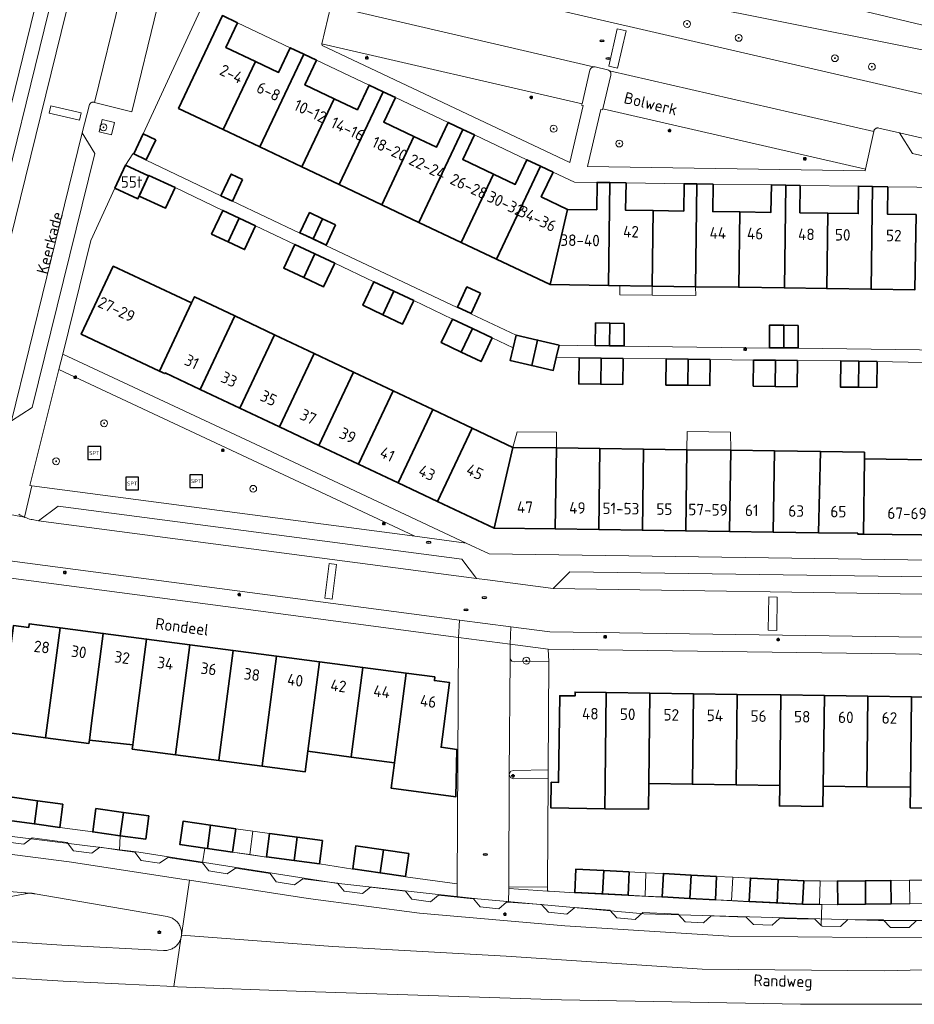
# Model space of a CAD drawing. Header units: metres. Extents: x 152610 to 160096, y 456114 to 462495.
# Tile 824 of 938: x 157671 to 157775, y 461592 to 461707. Entities that reach past the tile are written whole.
import ezdxf
from ezdxf.enums import TextEntityAlignment as Align

# ---------------------------------------------------------------- set-up
doc = ezdxf.new("R2010")
doc.units = ezdxf.units.M
doc.header["$LTSCALE"] = 0.5
doc.layers.get('0').update_dxf_attribs({"linetype": 'CONTINUOUS'})
for name, color, linetype, lineweight in [('B-PV-GR-BEPLANTING_CULTUUR_BODEMBEDEKKER-GV', 251, 'CONTINUOUS', 18), ('B-PV-GR-BEPLANTING_CULTUUR_ROOS-GV', 251, 'CONTINUOUS', 18), ('B-PV-GR-BOOM-S', 251, 'CONTINUOUS', 25), ('B-PV-GW-TALUD_KRUIN-G', 251, 'CONTINUOUS', 18), ('B-PV-IE-MEUBILAIR-S', 251, 'CONTINUOUS', 25), ('B-PV-IE-MEUBILAIR_WEGMEUBILAIR-S', 251, 'CONTINUOUS', 25), ('B-PV-KW-KUNSTWERK_GELUIDSWERING_SCHERM-G', 251, 'CONTINUOUS', 18), ('B-PV-OG-BEBOUWING-GV', 6, 'CONTINUOUS', 35), ('B-PV-OG-BEBOUWING-T18', 1, 'CONTINUOUS', 18), ('B-PV-OG-BEBOUWING_OVERBOUWING-GV', 251, 'CONTINUOUS', 18), ('B-PV-OG-TERREIN_BEGROEID-GV', 251, 'CONTINUOUS', 18), ('B-PV-OG-TOPOGRAFIE-T18', 1, 'CONTINUOUS', 18), ('B-PV-VH-GESLOTENVERHARDING_ASFALT-GV', 251, 'CONTINUOUS', 18), ('B-PV-VH-OPENVERHARDING_BETONSTRAATSTEEN-GV', 251, 'CONTINUOUS', 18), ('B-PV-VH-OPENVERHARDING_TEGEL-GV', 251, 'CONTINUOUS', 18)]:
    doc.layers.add(name, color=color, linetype=linetype, lineweight=lineweight)
doc.styles.add('NLCS-ISO', font='NLCS-ISO.ttf')
doc.styles.add('NLCS-ISO-M750-T18', font='NLCS-ISO.ttf', dxfattribs={"height": 1.35})

# ---------------------------------------------------------------- blocks, each defined once
blk = doc.blocks.new('SIE-MEUBILAIR_PAAL_LICHTMAST-SO')
for points in [[(-0.62, 0), (-1, 0)], [(-0.71, 0.71), (-0.44, 0.44)], [(0, 1), (0, 0.62)], [(0.44, 0.44), (0.71, 0.71)], [(1, 0), (0.62, 0)], [(-0.71, -0.71), (-0.44, -0.44)], [(0, -0.62), (0, -1)], [(0.44, -0.44), (0.71, -0.71)]]:
    blk.add_lwpolyline(points)
blk.add_circle((0, 0), 0.5)
blk = doc.blocks.new('SIE-MEUBILAIR_PUT_RIOOLPUT-SO')
blk.add_ellipse((0, 0), major_axis=(1.25, 0), ratio=0.54)
at = {"style": 'NLCS-ISO'}
blk.add_text('ri', height=0.75, dxfattribs=at).set_placement((-0.04, 0.07), align=Align.MIDDLE_CENTER)
blk = doc.blocks.new('SIE-WEG_SPEELTOESTEL-SO')
at = {"flags": 128}
blk.add_lwpolyline([(-3.75, -3.75), (3.75, -3.75), (3.75, 3.75), (-3.75, 3.75)], close=True, dxfattribs=at)
at = {"style": 'NLCS-ISO'}
blk.add_text('SPT', height=2.25, dxfattribs=at).set_placement((0, 0), align=Align.MIDDLE_CENTER)
blk = doc.blocks.new('SGR-BOOM_GBKN-SO')
at = {"linetype": 'ByBlock', "lineweight": 18}
h = blk.add_hatch(color=0, dxfattribs=at)
h.dxf.hatch_style = 1
edge = h.paths.add_edge_path()
edge.add_arc((0, 0), 0.25, 0, 360)
at = {"color": 0, "linetype": 'ByBlock', "lineweight": 18}
for radius in [2, 0.25]:
    blk.add_circle((0, 0), radius, dxfattribs=at)
at = {"color": 0, "linetype": 'ByBlock', "lineweight": 18, "style": 'NLCS-ISO'}
blk.add_attdef('SOORT', (2.5, 0), '', height=1.5, dxfattribs=at)

msp = doc.modelspace()

# ---------------------------------------------------------------- linework, layer by layer
at = {"layer": 'B-PV-GR-BEPLANTING_CULTUUR_BODEMBEDEKKER-GV', "flags": 128}
msp.add_lwpolyline([(157681.863, 461694.934), (157680.417, 461695.288), (157680.064, 461693.843), (157681.5, 461693.495)], close=True, dxfattribs=at)
at = {"layer": 'B-PV-GR-BEPLANTING_CULTUUR_ROOS-GV', "flags": 128}
msp.add_lwpolyline([(157732.568, 461633.389), (157728.123, 461633.977), (157728.12, 461632.472), (157728.105, 461632.363), (157728.118, 461632.253), (157728.293, 461632), (157728.592, 461631.925), (157732.619, 461631.938)], close=True, dxfattribs=at)
at = {"layer": 'B-PV-GW-TALUD_KRUIN-G', "flags": 128}
msp.add_lwpolyline([(157794.755, 461699.518), (157785.825, 461704.044), (157752.771, 461711.943)], dxfattribs=at)
at = {"layer": 'B-PV-KW-KUNSTWERK_GELUIDSWERING_SCHERM-G', "flags": 128}
msp.add_lwpolyline([(157605.637, 461618.557), (157633.237, 461615.334), (157655.992, 461613.233), (157684.722, 461609.686), (157707.718, 461606.068), (157724.296, 461604.209), (157743.729, 461602.494), (157771.168, 461601.713), (157794.423, 461601.713), (157817.315, 461604.236), (157839.312, 461607.666), (157858.543, 461611.365), (157872.549, 461613.942), (157880.168, 461615.172)], dxfattribs=at)
at = {"layer": 'B-PV-OG-BEBOUWING-GV', "flags": 128}
for points in [[(157696.249, 461706.559), (157694.478, 461707.4), (157689.353, 461696.565), (157694.573, 461694.091), (157698.342, 461702.042), (157694.888, 461703.677)], [(157703.992, 461702.906), (157702.408, 461703.656), (157701.037, 461700.766), (157698.342, 461702.042), (157694.573, 461694.091), (157698.852, 461692.063)], [(157705.481, 461702.2), (157703.992, 461702.906), (157698.852, 461692.063), (157703.78, 461689.727), (157707.551, 461697.682), (157704.114, 461699.309)], [(157713.271, 461698.514), (157711.63, 461699.29), (157710.261, 461696.4), (157707.551, 461697.682), (157703.78, 461689.727), (157708.129, 461687.665)], [(157714.703, 461697.837), (157713.271, 461698.514), (157708.129, 461687.665), (157713.097, 461685.311), (157716.87, 461693.272), (157713.338, 461694.945)], [(157722.591, 461694.101), (157720.857, 461694.923), (157719.486, 461692.033), (157716.87, 461693.272), (157713.097, 461685.311), (157717.448, 461683.249)], [(157686.683, 461692.883), (157685.209, 461693.581), (157684.112, 461691.275), (157685.585, 461690.575)], [(157723.927, 461693.467), (157722.591, 461694.101), (157717.448, 461683.249), (157722.387, 461680.907), (157726.165, 461688.877), (157722.561, 461690.581)], [(157731.666, 461689.812), (157730.076, 461690.57), (157728.705, 461687.676), (157726.165, 461688.877), (157722.387, 461680.907), (157726.518, 461678.95)], [(157685.832, 461688.696), (157683.143, 461689.928), (157681.914, 461687.247), (157684.604, 461686.015)], [(157696.848, 461688.268), (157695.519, 461688.9), (157694.314, 461686.367), (157695.644, 461685.735)], [(157733.138, 461689.111), (157731.666, 461689.812), (157726.518, 461678.95), (157732.781, 461675.981), (157734.816, 461684.769), (157731.751, 461686.24)], [(157688.941, 461687.324), (157685.884, 461688.74), (157685.858, 461688.684), (157684.761, 461686.325), (157687.812, 461684.909)], [(157739.762, 461687.9), (157738.268, 461687.921), (157738.232, 461684.727), (157734.816, 461684.769), (157732.781, 461675.981), (157739.591, 461675.884)], [(157741.653, 461687.874), (157739.762, 461687.9), (157739.591, 461675.884), (157744.693, 461675.811), (157744.818, 461684.628), (157741.604, 461684.677)], [(157749.93, 461687.745), (157748.444, 461687.77), (157748.395, 461684.573), (157744.818, 461684.628), (157744.693, 461675.811), (157749.759, 461675.739)], [(157751.835, 461687.713), (157749.93, 461687.745), (157749.759, 461675.739), (157754.834, 461675.667), (157754.959, 461684.472), (157751.787, 461684.519)], [(157760.337, 461687.592), (157758.635, 461687.619), (157758.586, 461684.419), (157754.959, 461684.472), (157754.834, 461675.667), (157760.166, 461675.591)], [(157762.018, 461687.566), (157760.337, 461687.592), (157760.166, 461675.591), (157765.115, 461675.521), (157765.24, 461684.322), (157761.975, 461684.37)], [(157770.464, 461687.445), (157768.835, 461687.469), (157768.783, 461684.269), (157765.24, 461684.322), (157765.115, 461675.521), (157770.293, 461675.447)], [(157772.24, 461687.418), (157770.464, 461687.445), (157770.293, 461675.447), (157775.422, 461675.374), (157775.547, 461684.17), (157772.196, 461684.221)], [(157696.443, 461683.74), (157694.52, 461684.645), (157693.22, 461681.889), (157695.142, 461680.983)], [(157706.182, 461683.679), (157704.659, 461684.397), (157703.546, 461682.042), (157705.07, 461681.323)], [(157698.366, 461682.834), (157696.443, 461683.74), (157695.142, 461680.983), (157697.063, 461680.077)], [(157707.704, 461682.961), (157706.182, 461683.679), (157705.07, 461681.323), (157706.59, 461680.605)], [(157705.278, 461679.576), (157702.951, 461680.671), (157701.653, 461677.914), (157703.981, 461676.818)], [(157707.606, 461678.48), (157705.278, 461679.576), (157703.981, 461676.818), (157706.309, 461675.722)], [(157690.871, 461673.833), (157681.717, 461678.134), (157677.979, 461670.177), (157687.133, 461665.871)], [(157714.522, 461675.224), (157712.196, 461676.322), (157710.894, 461673.566), (157713.221, 461672.467)], [(157716.848, 461674.125), (157714.522, 461675.224), (157713.221, 461672.467), (157715.547, 461671.369)], [(157724.658, 461674.97), (157723.064, 461675.713), (157721.964, 461673.355), (157723.559, 461672.612)], [(157695.941, 461672.316), (157691.209, 461674.553), (157690.871, 461673.833), (157687.133, 461665.871), (157687.755, 461665.578), (157687.797, 461665.669), (157691.886, 461663.74)], [(157700.564, 461670.13), (157695.941, 461672.316), (157691.886, 461663.74), (157696.511, 461661.557)], [(157723.696, 461670.852), (157721.372, 461671.955), (157720.065, 461669.201), (157722.39, 461668.099)], [(157726.02, 461669.75), (157723.696, 461670.852), (157722.39, 461668.099), (157724.715, 461666.996)], [(157739.769, 461671.476), (157738.086, 461671.497), (157738.053, 461668.87), (157739.737, 461668.848)], [(157741.453, 461671.455), (157739.769, 461671.476), (157739.737, 461668.848), (157741.42, 461668.827)], [(157760.097, 461671.225), (157758.413, 461671.232), (157758.4, 461668.599), (157760.086, 461668.59)], [(157761.782, 461671.217), (157760.097, 461671.225), (157760.086, 461668.59), (157761.766, 461668.581)], [(157705.187, 461667.944), (157700.564, 461670.13), (157696.511, 461661.557), (157701.135, 461659.374)], [(157731.315, 461669.501), (157728.811, 461670.076), (157728.467, 461668.58), (157728.128, 461667.105), (157730.635, 461666.53)], [(157733.819, 461668.926), (157731.315, 461669.501), (157730.635, 461666.53), (157733.142, 461665.955), (157733.491, 461667.485)], [(157709.81, 461665.758), (157705.187, 461667.944), (157701.135, 461659.374), (157705.76, 461657.192)], [(157738.741, 461667.396), (157736.168, 461667.43), (157736.128, 461664.382), (157738.701, 461664.348)], [(157741.313, 461667.363), (157738.741, 461667.396), (157738.701, 461664.348), (157741.274, 461664.315)], [(157748.924, 461667.264), (157746.352, 461667.301), (157746.308, 461664.253), (157748.881, 461664.216)], [(157751.496, 461667.227), (157748.924, 461667.264), (157748.881, 461664.216), (157751.453, 461664.18)], [(157759.128, 461667.135), (157756.555, 461667.169), (157756.515, 461664.121), (157759.087, 461664.087)], [(157761.7, 461667.101), (157759.128, 461667.135), (157759.087, 461664.087), (157761.66, 461664.053)], [(157768.873, 461667.034), (157766.745, 461667.061), (157766.704, 461664.014), (157768.832, 461663.986)], [(157771, 461667.007), (157768.873, 461667.034), (157768.832, 461663.986), (157770.959, 461663.958)], [(157714.434, 461663.571), (157709.81, 461665.758), (157705.76, 461657.192), (157710.385, 461655.009)], [(157719.057, 461661.385), (157714.434, 461663.571), (157710.385, 461655.009), (157715.01, 461652.827)], [(157723.68, 461659.199), (157719.057, 461661.385), (157715.01, 461652.827), (157719.635, 461650.644)], [(157728.412, 461656.962), (157723.68, 461659.199), (157719.635, 461650.644), (157726.226, 461647.534)], [(157733.508, 461656.894), (157728.412, 461656.962), (157726.226, 461647.534), (157733.382, 461647.433)], [(157738.604, 461656.826), (157733.508, 461656.894), (157733.382, 461647.433), (157738.481, 461647.361)], [(157743.688, 461656.758), (157738.604, 461656.826), (157738.481, 461647.361), (157743.562, 461647.289)], [(157748.773, 461656.691), (157743.688, 461656.758), (157743.562, 461647.289), (157748.638, 461647.217)], [(157753.881, 461656.623), (157748.773, 461656.691), (157748.638, 461647.217), (157753.755, 461647.145)], [(157758.989, 461656.554), (157753.881, 461656.623), (157753.755, 461647.145), (157758.864, 461647.073)], [(157764.362, 461656.483), (157758.989, 461656.554), (157758.864, 461647.073), (157764.138, 461646.998)], [(157769.53, 461656.414), (157764.362, 461656.483), (157764.138, 461646.998), (157768.731, 461646.933), (157768.728, 461646.833), (157769.41, 461646.824), (157769.52, 461655.614)], [(157779.62, 461655.483), (157769.52, 461655.614), (157769.41, 461646.824), (157779.508, 461646.695)], [(157675.503, 461635.892), (157671.904, 461636.363), (157671.847, 461635.937), (157670.072, 461636.173), (157668.447, 461623.836), (157668.437, 461623.757), (157673.821, 461623.05)], [(157678.938, 461622.767), (157679.197, 461624.765), (157680.56, 461635.229), (157675.503, 461635.892), (157673.821, 461623.05), (157678.888, 461622.385)], [(157678.938, 461622.767), (157684.005, 461622.213), (157684.252, 461624.103), (157685.616, 461634.567), (157680.56, 461635.229), (157679.197, 461624.765)], [(157688.998, 461621.06), (157689.002, 461621.09), (157690.672, 461633.905), (157685.616, 461634.567), (157684.252, 461624.103), (157684.005, 461622.213), (157683.941, 461621.723)], [(157695.73, 461633.242), (157690.672, 461633.905), (157689.002, 461621.09), (157688.998, 461621.06), (157694.055, 461620.397), (157694.059, 461620.429)], [(157700.786, 461632.58), (157695.73, 461633.242), (157694.059, 461620.429), (157694.055, 461620.397), (157699.112, 461619.733), (157699.116, 461619.767)], [(157705.842, 461631.918), (157700.786, 461632.58), (157699.116, 461619.767), (157699.112, 461619.733), (157704.168, 461619.07), (157704.48, 461621.461)], [(157710.9, 461631.255), (157705.842, 461631.918), (157704.48, 461621.461), (157709.531, 461620.795), (157709.536, 461620.834)], [(157715.957, 461630.593), (157710.9, 461631.255), (157709.536, 461620.834), (157709.531, 461620.795), (157714.588, 461620.129), (157714.593, 461620.171)], [(157719.318, 461630.153), (157715.957, 461630.593), (157714.593, 461620.171), (157714.588, 461620.129), (157714.605, 461620.126), (157714.219, 461617.151), (157721.776, 461616.156), (157721.861, 461621.692), (157720.028, 461621.933), (157721.027, 461629.494), (157719.262, 461629.727)], [(157739.33, 461628.329), (157735.697, 461628.38), (157735.693, 461627.938), (157733.911, 461627.944), (157733.77, 461617.919), (157733.769, 461617.828), (157732.907, 461617.84), (157732.868, 461614.84), (157739.163, 461614.754), (157739.208, 461617.784)], [(157739.33, 461628.329), (157739.208, 461617.784), (157739.163, 461614.754), (157744.274, 461614.684), (157744.308, 461617.684), (157744.308, 461617.713), (157744.428, 461628.257)], [(157749.527, 461628.185), (157744.428, 461628.257), (157744.308, 461617.713), (157744.308, 461617.684), (157749.408, 461617.614), (157749.408, 461617.642)], [(157754.628, 461628.112), (157749.527, 461628.185), (157749.408, 461617.642), (157749.408, 461617.614), (157754.507, 461617.545), (157754.507, 461617.572)], [(157759.726, 461628.04), (157754.628, 461628.112), (157754.507, 461617.572), (157754.507, 461617.545), (157759.607, 461617.475), (157759.607, 461617.501)], [(157764.827, 461627.968), (157759.726, 461628.04), (157759.607, 461617.501), (157759.607, 461617.475), (157759.572, 461615.075), (157764.668, 461614.998), (157764.705, 461617.396), (157764.706, 461617.431)], [(157769.925, 461627.896), (157764.827, 461627.968), (157764.706, 461617.431), (157764.705, 461617.396), (157769.8, 461617.324), (157769.8, 461617.349)], [(157775.026, 461627.824), (157769.925, 461627.896), (157769.8, 461617.349), (157769.8, 461617.324), (157774.894, 461617.253)], [(157780.125, 461627.752), (157775.026, 461627.824), (157774.894, 461617.253), (157774.864, 461614.856), (157779.963, 461614.786), (157779.963, 461614.808)], [(157672.877, 461615.692), (157669.648, 461616.134), (157669.293, 461613.408), (157672.519, 461612.971)], [(157675.834, 461615.288), (157672.877, 461615.692), (157672.519, 461612.971), (157675.468, 461612.572)], [(157682.921, 461614.319), (157679.696, 461614.762), (157679.323, 461612.043), (157682.55, 461611.603)], [(157685.878, 461613.914), (157682.921, 461614.319), (157682.55, 461611.603), (157685.517, 461611.198)], [(157693.103, 461612.829), (157689.882, 461613.289), (157689.495, 461610.579), (157692.424, 461610.161), (157692.72, 461610.118)], [(157696.057, 461612.407), (157693.103, 461612.829), (157692.72, 461610.118), (157695.67, 461609.698)], [(157703.206, 461611.43), (157699.966, 461611.844), (157699.618, 461609.127), (157702.85, 461608.713)], [(157706.164, 461611.051), (157703.206, 461611.43), (157702.85, 461608.713), (157705.816, 461608.335)], [(157713.313, 461609.961), (157710.093, 461610.419), (157709.71, 461607.72), (157712.936, 461607.261)], [(157716.265, 461609.541), (157713.313, 461609.961), (157712.936, 461607.261), (157715.881, 461606.843)], [(157739.053, 461607.53), (157735.799, 461607.694), (157735.661, 461604.963), (157738.915, 461604.798)], [(157742.032, 461607.38), (157739.053, 461607.53), (157738.915, 461604.798), (157741.894, 461604.647)], [(157749.269, 461607.004), (157746.015, 461607.174), (157745.873, 461604.446), (157749.127, 461604.274)], [(157752.243, 461606.848), (157749.269, 461607.004), (157749.127, 461604.274), (157752.103, 461604.117)], [(157759.447, 461606.482), (157756.193, 461606.646), (157756.056, 461603.913), (157759.31, 461603.754)], [(157762.422, 461606.333), (157759.447, 461606.482), (157759.31, 461603.754), (157762.281, 461603.609)], [(157769.656, 461603.598), (157769.62, 461606.337), (157766.358, 461606.295), (157766.396, 461603.559)], [(157772.63, 461603.633), (157772.594, 461606.376), (157769.62, 461606.337), (157769.656, 461603.598)]]:
    msp.add_lwpolyline(points, close=True, dxfattribs=at)
at = {"layer": 'B-PV-OG-BEBOUWING_OVERBOUWING-GV', "flags": 128}
for points in [[(157744.715, 461674.74), (157744.693, 461675.811), (157740.923, 461675.865), (157740.917, 461674.769)], [(157744.693, 461675.811), (157744.715, 461674.74), (157749.795, 461674.7), (157749.759, 461675.739)], [(157733.544, 461658.742), (157728.937, 461658.795), (157728.412, 461656.962), (157733.508, 461656.894)], [(157753.87, 461658.755), (157748.807, 461658.812), (157748.773, 461656.691), (157753.881, 461656.623)], [(157697.676, 461609.395), (157698.044, 461612.121), (157696.057, 461612.407), (157695.67, 461609.698)], [(157699.966, 461611.844), (157698.044, 461612.121), (157697.676, 461609.395), (157699.615, 461609.103), (157699.618, 461609.127)], [(157743.875, 461604.547), (157743.983, 461607.279), (157742.032, 461607.38), (157741.894, 461604.647)], [(157746.015, 461607.174), (157743.983, 461607.279), (157743.875, 461604.547), (157745.873, 461604.446)], [(157753.974, 461604.02), (157754.129, 461606.752), (157752.243, 461606.848), (157752.103, 461604.117)], [(157756.193, 461606.646), (157754.129, 461606.752), (157753.974, 461604.02), (157756.056, 461603.913)], [(157764.268, 461603.585), (157764.343, 461606.314), (157762.422, 461606.333), (157762.281, 461603.609)], [(157766.358, 461606.295), (157764.343, 461606.314), (157764.268, 461603.585), (157766.396, 461603.559)], [(157774.836, 461603.657), (157774.772, 461606.403), (157772.594, 461606.376), (157772.63, 461603.633)], [(157774.772, 461606.403), (157774.836, 461603.657), (157776.595, 461603.676), (157776.558, 461606.425)]]:
    msp.add_lwpolyline(points, close=True, dxfattribs=at)
at = {"layer": 'B-PV-OG-TERREIN_BEGROEID-GV', "flags": 128}
for points in [[(157785.263, 461701.608), (157748.535, 461708.941), (157730.026, 461712.637), (157722.502, 461714.139), (157716.543, 461715.001), (157705.51, 461717.444), (157691.598, 461718.864), (157691.309, 461717.846), (157791.867, 461694.645)], [(157752.771, 461711.943), (157785.825, 461704.044)], [(157775.598, 461601.706), (157774.742, 461600.885), (157772.57, 461600.895), (157771.704, 461601.765), (157767.591, 461601.811), (157766.719, 461600.978), (157764.572, 461601.026), (157764.467, 461601.127), (157763.702, 461601.859), (157759.595, 461601.936), (157758.729, 461601.14), (157756.551, 461601.242), (157755.707, 461602.091), (157751.604, 461602.234), (157750.723, 461601.437), (157748.556, 461601.545), (157747.734, 461602.426), (157743.631, 461602.628), (157742.726, 461601.827), (157740.564, 461601.993), (157739.754, 461602.901), (157735.664, 461603.211), (157734.747, 461602.452), (157732.6, 461602.658), (157731.79, 461603.551), (157727.926, 461603.825), (157727.675, 461603.843), (157726.771, 461603.077), (157724.604, 461603.284), (157723.819, 461604.212), (157721.924, 461604.41), (157719.74, 461604.639), (157718.801, 461603.89), (157716.631, 461604.186), (157715.881, 461605.119), (157711.801, 461605.584), (157710.848, 461604.865), (157708.704, 461605.133), (157707.942, 461606.063), (157703.863, 461606.557), (157702.914, 461605.847), (157700.76, 461606.198), (157700.054, 461607.191), (157695.992, 461607.821), (157695.036, 461607.135), (157692.897, 461607.484), (157692.172, 461608.451), (157688.099, 461609.071), (157687.144, 461608.381), (157684.968, 461608.719), (157684.237, 461609.676), (157682.469, 461609.929), (157680.165, 461610.26), (157679.203, 461609.562), (157677.065, 461609.85), (157676.327, 461610.795), (157672.232, 461611.337), (157671.275, 461610.627), (157669.124, 461610.905)], [(157665.356, 461609.975), (157676.568, 461608.551), (157690.03, 461606.502), (157690.648, 461606.407), (157704.492, 461604.272), (157717.517, 461602.55), (157734.489, 461601.082), (157753.657, 461599.859), (157769.793, 461599.723), (157786.588, 461599.654)], [(157780.443, 461591.906), (157762.05, 461591.918), (157734.098, 461592.41), (157704.14, 461593.415), (157689.217, 461593.963), (157688.822, 461593.982), (157675.881, 461594.596), (157652.929, 461596.047), (157632.942, 461597.532), (157597.963, 461600.039), (157594.585, 461600.307), (157592.451, 461600.505), (157592.332, 461600.338), (157591.441, 461600.409)]]:
    msp.add_lwpolyline(points, dxfattribs=at)
for points in [[(157785.825, 461704.044), (157752.771, 461711.943), (157752.771, 461711.386), (157751.136, 461710.242), (157748.535, 461708.941), (157785.263, 461701.608), (157793.812, 461695.94), (157794.755, 461699.518)], [(157736.517, 461697.099), (157706.112, 461704.117), (157706.137, 461703.911), (157735.079, 461690.229), (157736.644, 461696.919), (157736.461, 461696.941)], [(157769.629, 461689.455), (157738.943, 461696.523), (157738.903, 461696.396), (157738.715, 461696.447), (157737.149, 461689.773), (157769.609, 461689.268)], [(157716.96, 461646.592), (157675.376, 461666.062), (157671.991, 461652.509), (157672.193, 461652.482)]]:
    msp.add_lwpolyline(points, close=True, dxfattribs=at)
at = {"layer": 'B-PV-VH-GESLOTENVERHARDING_ASFALT-GV', "flags": 128}
msp.add_lwpolyline([(157672.001, 461604.881), (157592.229, 461611.092), (157592.041, 461608.31), (157594.438, 461608.137), (157662.93, 461603.39), (157663.547, 461603.371), (157664.16, 461603.44), (157671.42, 461604.83), (157671.468, 461604.839), (157671.516, 461604.847), (157671.564, 461604.854), (157671.612, 461604.861), (157671.661, 461604.866), (157671.709, 461604.871), (157671.758, 461604.875), (157671.806, 461604.878), (157671.855, 461604.88), (157671.904, 461604.881), (157671.952, 461604.881)], close=True, dxfattribs=at)
for points in [[(157592.229, 461611.092), (157672.001, 461604.881), (157672.05, 461604.88), (157672.098, 461604.878), (157672.147, 461604.875), (157672.196, 461604.871), (157672.244, 461604.867), (157672.292, 461604.861), (157672.341, 461604.855), (157672.389, 461604.847), (157672.437, 461604.839), (157672.485, 461604.83), (157672.532, 461604.821), (157672.58, 461604.81), (157688.04, 461602.15), (157688.16, 461602.127), (157688.282, 461602.095), (157688.402, 461602.055), (157688.519, 461602.008), (157688.633, 461601.954), (157688.743, 461601.893), (157688.85, 461601.824), (157688.951, 461601.749), (157689.048, 461601.668), (157689.139, 461601.581), (157689.225, 461601.488), (157689.305, 461601.391), (157689.378, 461601.288), (157689.445, 461601.18), (157689.505, 461601.069), (157689.557, 461600.954), (157689.602, 461600.836), (157689.64, 461600.716), (157689.67, 461600.593), (157689.692, 461600.469), (157689.706, 461600.343), (157689.712, 461600.217), (157689.711, 461600.091), (157689.701, 461599.965), (157690.648, 461606.407), (157690.03, 461606.502), (157676.568, 461608.551), (157665.356, 461609.975)], [(157786.588, 461599.654), (157769.793, 461599.723), (157753.657, 461599.859), (157734.489, 461601.082), (157717.517, 461602.55), (157704.492, 461604.272), (157690.648, 461606.407), (157689.701, 461599.965), (157707.369, 461598.65), (157727.647, 461597.523), (157750.535, 461596.02), (157771.817, 461595.821), (157802.126, 461596.588)], [(157652.929, 461596.047), (157675.881, 461594.596), (157688.822, 461593.982), (157689.68, 461599.819), (157689.659, 461599.723), (157689.627, 461599.602), (157689.586, 461599.482), (157689.538, 461599.365), (157689.483, 461599.252), (157689.42, 461599.142), (157689.351, 461599.036), (157689.275, 461598.935), (157689.193, 461598.839), (157689.105, 461598.748), (157689.012, 461598.663), (157688.913, 461598.585), (157688.81, 461598.512), (157688.702, 461598.446), (157688.59, 461598.388), (157688.475, 461598.336), (157688.356, 461598.292), (157688.236, 461598.255), (157688.113, 461598.226), (157687.988, 461598.205), (157687.863, 461598.192), (157687.736, 461598.187), (157687.61, 461598.19), (157675.7, 461598.81), (157663.463, 461599.64)], [(157802.126, 461596.588), (157771.817, 461595.821), (157750.535, 461596.02), (157727.647, 461597.523), (157707.369, 461598.65), (157689.701, 461599.965), (157689.685, 461599.847), (157689.68, 461599.819), (157688.822, 461593.982), (157689.217, 461593.963), (157704.14, 461593.415), (157734.098, 461592.41), (157762.05, 461591.918), (157780.443, 461591.906)]]:
    msp.add_lwpolyline(points, dxfattribs=at)
at = {"layer": 'B-PV-VH-OPENVERHARDING_BETONSTRAATSTEEN-GV', "flags": 128}
for points in [[(157666.103, 461666.794), (157679.796, 461722.406), (157677.353, 461720.839), (157664.657, 461669.239)], [(157686.905, 461708.453), (157682.527, 461709.528), (157679.521, 461697.265), (157683.883, 461696.164)], [(157737.843, 461701.413), (157707.14, 461708.535), (157706.112, 461704.117), (157736.517, 461697.099), (157737.43, 461701.017), (157737.432, 461701.026), (157737.435, 461701.035), (157737.437, 461701.044), (157737.44, 461701.052), (157737.442, 461701.061), (157737.445, 461701.07), (157737.448, 461701.078), (157737.452, 461701.087), (157737.455, 461701.095), (157737.459, 461701.104), (157737.462, 461701.112), (157737.466, 461701.121), (157737.47, 461701.129), (157737.474, 461701.137), (157737.479, 461701.145), (157737.483, 461701.153), (157737.488, 461701.161), (157737.492, 461701.169), (157737.497, 461701.177), (157737.502, 461701.185), (157737.507, 461701.192), (157737.512, 461701.2), (157737.518, 461701.207), (157737.523, 461701.214), (157737.529, 461701.222), (157737.535, 461701.229), (157737.54, 461701.236), (157737.546, 461701.243), (157737.552, 461701.25), (157737.559, 461701.256), (157737.565, 461701.263), (157737.571, 461701.27), (157737.578, 461701.276), (157737.585, 461701.282), (157737.591, 461701.288), (157737.598, 461701.295), (157737.605, 461701.301), (157737.613, 461701.306), (157737.62, 461701.312), (157737.627, 461701.317), (157737.634, 461701.323), (157737.642, 461701.328), (157737.649, 461701.333), (157737.657, 461701.338), (157737.665, 461701.343), (157737.673, 461701.348), (157737.681, 461701.353), (157737.688, 461701.357), (157737.697, 461701.362), (157737.705, 461701.366), (157737.713, 461701.37), (157737.721, 461701.374), (157737.73, 461701.378), (157737.738, 461701.381), (157737.747, 461701.385), (157737.755, 461701.388), (157737.764, 461701.391), (157737.772, 461701.394), (157737.781, 461701.397), (157737.79, 461701.4), (157737.799, 461701.402), (157737.807, 461701.405), (157737.816, 461701.407), (157737.825, 461701.409), (157737.834, 461701.411)], [(157741.666, 461705.622), (157740.632, 461705.859), (157739.631, 461701.496), (157740.665, 461701.259)], [(157739.631, 461701.496), (157740.632, 461705.859), (157741.666, 461705.622), (157740.665, 461701.259)], [(157770.612, 461693.88), (157739.717, 461700.959), (157739.723, 461700.954), (157739.729, 461700.948), (157739.736, 461700.942), (157739.742, 461700.937), (157739.748, 461700.931), (157739.753, 461700.925), (157739.759, 461700.919), (157739.765, 461700.913), (157739.77, 461700.907), (157739.776, 461700.9), (157739.781, 461700.894), (157739.786, 461700.887), (157739.791, 461700.881), (157739.796, 461700.874), (157739.801, 461700.867), (157739.806, 461700.861), (157739.81, 461700.854), (157739.815, 461700.847), (157739.819, 461700.84), (157739.823, 461700.833), (157739.827, 461700.825), (157739.831, 461700.818), (157739.835, 461700.811), (157739.839, 461700.803), (157739.842, 461700.796), (157739.846, 461700.788), (157739.849, 461700.781), (157739.852, 461700.773), (157739.855, 461700.765), (157739.858, 461700.758), (157739.861, 461700.75), (157739.864, 461700.742), (157739.866, 461700.734), (157739.868, 461700.726), (157739.871, 461700.718), (157739.873, 461700.71), (157739.875, 461700.702), (157739.876, 461700.694), (157739.878, 461700.686), (157739.88, 461700.678), (157739.881, 461700.669), (157739.882, 461700.661), (157739.883, 461700.653), (157739.884, 461700.645), (157739.885, 461700.637), (157739.886, 461700.628), (157739.886, 461700.62), (157739.887, 461700.612), (157739.887, 461700.603), (157739.887, 461700.595), (157739.887, 461700.587), (157739.887, 461700.578), (157739.887, 461700.57), (157739.886, 461700.562), (157739.885, 461700.554), (157739.885, 461700.545), (157739.884, 461700.537), (157739.883, 461700.529), (157739.881, 461700.521), (157739.88, 461700.512), (157739.879, 461700.504), (157739.877, 461700.496), (157739.875, 461700.488), (157739.873, 461700.48), (157739.871, 461700.472), (157739.869, 461700.464), (157738.943, 461696.523), (157769.629, 461689.455)], [(157674.239, 461696.007), (157674.44, 461696.865), (157677.97, 461696.039), (157677.77, 461695.181)], [(157677.97, 461696.039), (157674.44, 461696.865), (157674.239, 461696.007), (157677.77, 461695.181)], [(157679.558, 461691.285), (157678.096, 461693.693), (157669.823, 461660.082), (157672.257, 461661.614)], [(157788.856, 461690.209), (157773.629, 461693.713), (157775.118, 461691.305), (157781.849, 461689.768), (157783.637, 461689.355), (157786.437, 461688.708)], [(157722.447, 461643.912), (157675.272, 461650.099), (157673.001, 461648.39), (157724.167, 461641.655)], [(157707.828, 461643.291), (157706.945, 461643.401), (157706.441, 461639.361), (157707.324, 461639.251)], [(157706.441, 461639.361), (157706.945, 461643.401), (157707.828, 461643.291), (157707.324, 461639.251)], [(157776.664, 461641.836), (157735.101, 461642.431), (157733.121, 461640.488), (157778.765, 461639.795)], [(157758.282, 461635.596), (157758.325, 461639.488), (157759.32, 461639.477), (157759.277, 461635.585)], [(157759.32, 461639.477), (157758.325, 461639.488), (157758.282, 461635.596), (157759.277, 461635.585)], [(157728.123, 461633.977), (157722.085, 461634.775), (157721.933, 461605.994), (157721.924, 461604.41), (157723.819, 461604.212), (157724.604, 461603.284), (157726.771, 461603.077), (157727.675, 461603.843), (157727.926, 461603.825), (157727.957, 461605.434), (157727.951, 461605.573), (157728.006, 461618.696), (157728.006, 461618.75), (157728.006, 461618.806), (157728.118, 461632.253), (157728.105, 461632.363), (157728.12, 461632.472)], [(157728.293, 461632), (157728.118, 461632.253), (157728.006, 461618.806), (157728.18, 461619.125), (157728.525, 461619.237), (157732.554, 461619.298), (157732.619, 461631.938), (157728.592, 461631.925)], [(157728.177, 461618.374), (157728.006, 461618.696), (157727.951, 461605.573), (157732.49, 461605.641), (157732.561, 461618.29), (157728.523, 461618.259)], [(157732.561, 461618.29), (157732.554, 461619.298), (157728.525, 461619.237), (157728.18, 461619.125), (157728.006, 461618.806), (157728.006, 461618.75), (157728.006, 461618.696), (157728.177, 461618.374), (157728.523, 461618.259)], [(157732.488, 461605.141), (157732.49, 461605.641), (157727.951, 461605.573), (157727.957, 461605.434)]]:
    msp.add_lwpolyline(points, close=True, dxfattribs=at)
for points in [[(157679.796, 461722.406), (157666.103, 461666.794)], [(157791.867, 461694.645), (157691.309, 461717.846)], [(157669.823, 461660.082), (157678.096, 461693.693), (157678.902, 461696.878), (157678.906, 461696.901), (157678.922, 461696.961), (157678.946, 461697.018), (157678.977, 461697.072), (157679.014, 461697.122), (157679.058, 461697.166), (157679.106, 461697.204), (157679.16, 461697.235), (157679.216, 461697.26), (157679.276, 461697.277), (157679.337, 461697.286), (157679.399, 461697.287), (157679.461, 461697.28), (157679.521, 461697.265), (157682.527, 461709.528)], [(157707.14, 461708.535), (157737.843, 461701.413), (157737.939, 461701.422), (157738.036, 461701.414), (157739.487, 461701.063), (157739.609, 461701.026), (157739.717, 461700.959), (157770.612, 461693.88), (157770.624, 461693.94), (157770.643, 461693.997), (157770.67, 461694.052), (157770.703, 461694.102), (157770.743, 461694.148), (157770.789, 461694.188), (157770.839, 461694.221), (157770.894, 461694.248), (157770.952, 461694.267), (157771.011, 461694.279), (157771.072, 461694.283), (157771.132, 461694.278), (157771.192, 461694.266), (157771.215, 461694.259), (157773.629, 461693.713), (157788.856, 461690.209)], [(157778.765, 461639.795), (157733.121, 461640.488), (157726.955, 461641.293), (157725.464, 461641.491), (157724.167, 461641.655), (157673.001, 461648.39), (157672.228, 461648.526), (157672.143, 461648.546), (157671.951, 461648.596), (157671.76, 461648.654), (157671.572, 461648.72), (157671.387, 461648.794), (157671.358, 461648.806), (157664.793, 461650.036), (157663.626, 461644.739), (157665.792, 461644.208), (157666.039, 461644.176), (157722.183, 461636.794), (157728.174, 461636.007), (157732.728, 461635.408), (157787.122, 461634.642)], [(157664.793, 461650.036), (157671.358, 461648.806), (157671.205, 461648.874), (157671.026, 461648.962), (157670.851, 461649.057), (157670.68, 461649.159)], [(157663.463, 461599.64), (157675.7, 461598.81), (157687.61, 461598.19), (157687.736, 461598.187), (157687.863, 461598.192), (157687.988, 461598.205), (157688.113, 461598.226), (157688.236, 461598.255), (157688.356, 461598.292), (157688.475, 461598.336), (157688.59, 461598.388), (157688.702, 461598.446), (157688.81, 461598.512), (157688.913, 461598.585), (157689.012, 461598.663), (157689.105, 461598.748), (157689.193, 461598.839), (157689.275, 461598.935), (157689.351, 461599.036), (157689.42, 461599.142), (157689.483, 461599.252), (157689.538, 461599.365), (157689.586, 461599.482), (157689.627, 461599.602), (157689.659, 461599.723), (157689.68, 461599.819), (157689.685, 461599.847), (157689.701, 461599.965), (157689.711, 461600.091), (157689.712, 461600.217), (157689.706, 461600.343), (157689.692, 461600.469), (157689.67, 461600.593), (157689.64, 461600.716), (157689.602, 461600.836), (157689.557, 461600.954), (157689.505, 461601.069), (157689.445, 461601.18), (157689.378, 461601.288), (157689.305, 461601.391), (157689.225, 461601.488), (157689.139, 461601.581), (157689.048, 461601.668), (157688.951, 461601.749), (157688.85, 461601.824), (157688.743, 461601.893), (157688.633, 461601.954), (157688.519, 461602.008), (157688.402, 461602.055), (157688.282, 461602.095), (157688.16, 461602.127), (157688.04, 461602.15), (157672.58, 461604.81), (157672.532, 461604.821), (157672.485, 461604.83), (157672.437, 461604.839), (157672.389, 461604.847), (157672.341, 461604.855), (157672.292, 461604.861), (157672.244, 461604.867), (157672.196, 461604.871), (157672.147, 461604.875), (157672.098, 461604.878), (157672.05, 461604.88), (157672.001, 461604.881), (157671.952, 461604.881), (157671.904, 461604.881), (157671.855, 461604.88), (157671.806, 461604.878), (157671.758, 461604.875), (157671.709, 461604.871), (157671.661, 461604.866), (157671.612, 461604.861), (157671.564, 461604.854), (157671.516, 461604.847), (157671.468, 461604.839), (157671.42, 461604.83), (157664.16, 461603.44)]]:
    msp.add_lwpolyline(points, dxfattribs=at)
at = {"layer": 'B-PV-VH-OPENVERHARDING_TEGEL-GV', "flags": 128}
for points in [[(157675.76, 461721.354), (157669.777, 461696.964)], [(157664.657, 461669.239), (157677.353, 461720.839)], [(157686.905, 461708.453), (157683.883, 461696.164), (157679.521, 461697.265), (157679.461, 461697.28), (157679.399, 461697.287), (157679.337, 461697.286), (157679.276, 461697.277), (157679.216, 461697.26), (157679.16, 461697.235), (157679.106, 461697.204), (157679.058, 461697.166), (157679.014, 461697.122), (157678.977, 461697.072), (157678.946, 461697.018), (157678.922, 461696.961), (157678.906, 461696.901), (157678.902, 461696.878), (157678.096, 461693.693), (157679.558, 461691.285), (157672.257, 461661.614), (157669.823, 461660.082)], [(157670.68, 461649.159), (157670.851, 461649.057), (157671.026, 461648.962), (157671.205, 461648.874), (157671.358, 461648.806), (157672.193, 461652.482), (157671.991, 461652.509), (157675.376, 461666.062), (157675.828, 461667.857), (157679.087, 461681.133), (157681.914, 461687.247), (157683.143, 461689.928), (157684.01, 461691.266), (157684.084, 461691.231), (157684.112, 461691.275), (157685.209, 461693.581), (157692.104, 461708.513)], [(157781.849, 461689.768), (157775.118, 461691.305), (157773.629, 461693.713), (157771.215, 461694.259), (157771.192, 461694.266), (157771.132, 461694.278), (157771.072, 461694.283), (157771.011, 461694.279), (157770.952, 461694.267), (157770.894, 461694.248), (157770.839, 461694.221), (157770.789, 461694.188), (157770.743, 461694.148), (157770.703, 461694.102), (157770.67, 461694.052), (157770.643, 461693.997), (157770.624, 461693.94), (157770.612, 461693.88), (157769.629, 461689.455), (157769.609, 461689.268), (157737.149, 461689.773), (157738.715, 461696.447), (157738.903, 461696.396), (157738.943, 461696.523), (157739.869, 461700.464), (157739.871, 461700.472), (157739.873, 461700.48), (157739.875, 461700.488), (157739.877, 461700.496), (157739.879, 461700.504), (157739.88, 461700.512), (157739.881, 461700.521), (157739.883, 461700.529), (157739.884, 461700.537), (157739.885, 461700.545), (157739.885, 461700.554), (157739.886, 461700.562), (157739.887, 461700.57), (157739.887, 461700.578), (157739.887, 461700.587), (157739.887, 461700.595), (157739.887, 461700.603), (157739.887, 461700.612), (157739.886, 461700.62), (157739.886, 461700.628), (157739.885, 461700.637), (157739.884, 461700.645), (157739.883, 461700.653), (157739.882, 461700.661), (157739.881, 461700.669), (157739.88, 461700.678), (157739.878, 461700.686), (157739.876, 461700.694), (157739.875, 461700.702), (157739.873, 461700.71), (157739.871, 461700.718), (157739.868, 461700.726), (157739.866, 461700.734), (157739.864, 461700.742), (157739.861, 461700.75), (157739.858, 461700.758), (157739.855, 461700.765), (157739.852, 461700.773), (157739.849, 461700.781), (157739.846, 461700.788), (157739.842, 461700.796), (157739.839, 461700.803), (157739.835, 461700.811), (157739.831, 461700.818), (157739.827, 461700.825), (157739.823, 461700.833), (157739.819, 461700.84), (157739.815, 461700.847), (157739.81, 461700.854), (157739.806, 461700.861), (157739.801, 461700.867), (157739.796, 461700.874), (157739.791, 461700.881), (157739.786, 461700.887), (157739.781, 461700.894), (157739.776, 461700.9), (157739.77, 461700.907), (157739.765, 461700.913), (157739.759, 461700.919), (157739.753, 461700.925), (157739.748, 461700.931), (157739.742, 461700.937), (157739.736, 461700.942), (157739.729, 461700.948), (157739.723, 461700.954), (157739.717, 461700.959), (157739.609, 461701.026), (157739.487, 461701.063), (157738.036, 461701.414), (157737.939, 461701.422), (157737.843, 461701.413), (157737.834, 461701.411), (157737.825, 461701.409), (157737.816, 461701.407), (157737.807, 461701.405), (157737.799, 461701.402), (157737.79, 461701.4), (157737.781, 461701.397), (157737.772, 461701.394), (157737.764, 461701.391), (157737.755, 461701.388), (157737.747, 461701.385), (157737.738, 461701.381), (157737.73, 461701.378), (157737.721, 461701.374), (157737.713, 461701.37), (157737.705, 461701.366), (157737.697, 461701.362), (157737.688, 461701.357), (157737.681, 461701.353), (157737.673, 461701.348), (157737.665, 461701.343), (157737.657, 461701.338), (157737.649, 461701.333), (157737.642, 461701.328), (157737.634, 461701.323), (157737.627, 461701.317), (157737.62, 461701.312), (157737.613, 461701.306), (157737.605, 461701.301), (157737.598, 461701.295), (157737.591, 461701.288), (157737.585, 461701.282), (157737.578, 461701.276), (157737.571, 461701.27), (157737.565, 461701.263), (157737.559, 461701.256), (157737.552, 461701.25), (157737.546, 461701.243), (157737.54, 461701.236), (157737.535, 461701.229), (157737.529, 461701.222), (157737.523, 461701.214), (157737.518, 461701.207), (157737.512, 461701.2), (157737.507, 461701.192), (157737.502, 461701.185), (157737.497, 461701.177), (157737.492, 461701.169), (157737.488, 461701.161), (157737.483, 461701.153), (157737.479, 461701.145), (157737.474, 461701.137), (157737.47, 461701.129), (157737.466, 461701.121), (157737.462, 461701.112), (157737.459, 461701.104), (157737.455, 461701.095), (157737.452, 461701.087), (157737.448, 461701.078), (157737.445, 461701.07), (157737.442, 461701.061), (157737.44, 461701.052), (157737.437, 461701.044), (157737.435, 461701.035), (157737.432, 461701.026), (157737.43, 461701.017), (157736.517, 461697.099), (157736.461, 461696.941), (157736.644, 461696.919), (157735.079, 461690.229), (157706.137, 461703.911), (157706.112, 461704.117), (157707.14, 461708.535)], [(157694.478, 461707.4), (157696.249, 461706.559), (157702.408, 461703.656), (157703.992, 461702.906), (157705.481, 461702.2), (157711.63, 461699.29), (157713.271, 461698.514), (157714.703, 461697.837), (157720.857, 461694.923), (157722.591, 461694.101), (157723.927, 461693.467), (157730.076, 461690.57), (157731.666, 461689.812), (157733.138, 461689.111), (157735.625, 461687.964), (157738.268, 461687.921), (157739.762, 461687.9), (157741.653, 461687.874), (157748.444, 461687.77), (157749.93, 461687.745), (157751.835, 461687.713), (157758.635, 461687.619), (157760.337, 461687.592), (157762.018, 461687.566), (157768.835, 461687.469), (157770.464, 461687.445), (157772.24, 461687.418), (157779.043, 461687.315)], [(157780.041, 461643.759), (157755.583, 461644.094), (157725.659, 461644.514), (157722.966, 461645.778), (157716.96, 461646.592), (157672.193, 461652.482), (157671.358, 461648.806), (157671.387, 461648.794), (157671.572, 461648.72), (157671.76, 461648.654), (157671.951, 461648.596), (157672.143, 461648.546), (157672.228, 461648.526), (157673.001, 461648.39), (157675.272, 461650.099), (157722.447, 461643.912), (157724.167, 461641.655), (157725.464, 461641.491), (157726.955, 461641.293), (157733.121, 461640.488), (157735.101, 461642.431), (157776.664, 461641.836)]]:
    msp.add_lwpolyline(points, dxfattribs=at)
for points in [[(157680.064, 461693.843), (157680.417, 461695.288), (157681.863, 461694.934), (157681.5, 461693.495)], [(157684.084, 461691.231), (157684.01, 461691.266), (157683.143, 461689.928), (157685.832, 461688.696), (157685.858, 461688.684), (157685.884, 461688.74), (157688.941, 461687.324), (157694.52, 461684.645), (157696.443, 461683.74), (157698.366, 461682.834), (157702.951, 461680.671), (157705.278, 461679.576), (157707.606, 461678.48), (157712.196, 461676.322), (157714.522, 461675.224), (157716.848, 461674.125), (157721.372, 461671.955), (157723.696, 461670.852), (157726.02, 461669.75), (157728.467, 461668.58), (157728.811, 461670.076), (157723.531, 461672.551), (157721.936, 461673.295), (157706.564, 461680.551), (157703.521, 461681.989), (157695.644, 461685.735), (157694.314, 461686.367), (157685.563, 461690.529)], [(157738.053, 461668.839), (157733.819, 461668.926), (157733.491, 461667.485), (157736.168, 461667.43), (157738.741, 461667.396), (157741.313, 461667.363), (157746.352, 461667.301), (157748.924, 461667.264), (157751.496, 461667.227), (157756.555, 461667.169), (157759.128, 461667.135), (157761.7, 461667.101), (157766.745, 461667.061), (157768.873, 461667.034), (157771, 461667.007), (157780.02, 461666.804), (157783.347, 461666.75), (157783.359, 461668.259), (157781.646, 461668.287), (157761.766, 461668.555), (157758.4, 461668.572), (157741.42, 461668.797)], [(157698.357, 461657.335), (157675.828, 461667.857), (157675.376, 461666.062), (157716.96, 461646.592), (157722.966, 461645.778)], [(157722.183, 461636.794), (157666.039, 461644.176), (157665.526, 461642.23), (157670.054, 461641.635), (157696.895, 461638.105), (157722.085, 461634.775)], [(157728.174, 461636.007), (157722.183, 461636.794), (157722.085, 461634.775), (157728.123, 461633.977)], [(157732.728, 461635.408), (157728.174, 461636.007), (157728.123, 461633.977), (157732.568, 461633.389), (157770.336, 461632.871), (157787.146, 461632.643), (157787.122, 461634.642)], [(157663.455, 461614.176), (157658.868, 461615.417), (157658.275, 461612.989), (157660.439, 461612.768), (157661.213, 461611.847), (157663.366, 461611.581), (157664.316, 461612.323), (157668.377, 461611.864), (157669.124, 461610.905), (157671.275, 461610.627), (157672.232, 461611.337), (157676.327, 461610.795), (157677.065, 461609.85), (157679.203, 461609.562), (157680.165, 461610.26), (157682.469, 461609.929), (157682.55, 461611.603), (157679.323, 461612.043), (157675.468, 461612.572), (157672.519, 461612.971), (157669.293, 461613.408), (157667.508, 461613.655)], [(157692.72, 461610.118), (157692.424, 461610.161), (157692.172, 461608.451), (157692.897, 461607.484), (157695.036, 461607.135), (157695.992, 461607.821), (157700.054, 461607.191), (157700.76, 461606.198), (157702.914, 461605.847), (157703.863, 461606.557), (157707.942, 461606.063), (157708.704, 461605.133), (157710.848, 461604.865), (157711.801, 461605.584), (157715.881, 461605.119), (157716.631, 461604.186), (157718.801, 461603.89), (157719.74, 461604.639), (157721.924, 461604.41), (157721.933, 461605.994), (157715.877, 461606.811), (157709.705, 461607.689), (157705.813, 461608.31), (157699.615, 461609.103), (157695.67, 461609.698)], [(157732.488, 461605.141), (157727.957, 461605.434), (157727.926, 461603.825), (157731.79, 461603.551), (157732.6, 461602.658), (157734.747, 461602.452), (157735.664, 461603.211), (157739.754, 461602.901), (157740.564, 461601.993), (157742.726, 461601.827), (157743.631, 461602.628), (157747.734, 461602.426), (157748.556, 461601.545), (157750.723, 461601.437), (157751.604, 461602.234), (157755.707, 461602.091), (157756.551, 461601.242), (157758.729, 461601.14), (157759.595, 461601.936), (157763.702, 461601.859), (157764.467, 461601.127), (157764.537, 461603.549), (157762.282, 461603.569), (157756.054, 461603.882), (157752.102, 461604.092), (157745.871, 461604.412), (157741.893, 461604.623), (157735.66, 461604.937), (157732.666, 461605.13)]]:
    msp.add_lwpolyline(points, close=True, dxfattribs=at)

# ---------------------------------------------------------------- block references
at = {"layer": 'B-PV-GR-BOOM-S', "xscale": 0.2, "yscale": 0.2, "zscale": 0.2}
for p in [(157748.786, 461706.429), (157754.825, 461704.807), (157766.063, 461702.432), (157770.382, 461701.433), (157680.578, 461694.355), (157733.187, 461694.193), (157740.86, 461692.461), (157680.658, 461659.782), (157675.044, 461655.343), (157698.078, 461652.126), (157730.007, 461632.057)]:
    msp.add_blockref('SGR-BOOM_GBKN-SO', p, dxfattribs=at)
at = {"layer": 'B-PV-IE-MEUBILAIR-S', "xscale": 0.2, "yscale": 0.2, "zscale": 0.2}
for name, p in [('SIE-MEUBILAIR_PUT_RIOOLPUT-SO', (157738.828, 461704.459)), ('SIE-MEUBILAIR_PAAL_LICHTMAST-SO', (157711.363, 461702.49)), ('SIE-MEUBILAIR_PUT_RIOOLPUT-SO', (157739.564, 461702.394)), ('SIE-MEUBILAIR_PAAL_LICHTMAST-SO', (157730.577, 461697.851)), ('SIE-MEUBILAIR_PAAL_LICHTMAST-SO', (157746.732, 461693.978)), ('SIE-MEUBILAIR_PAAL_LICHTMAST-SO', (157762.549, 461690.679)), ('SIE-MEUBILAIR_PAAL_LICHTMAST-SO', (157755.578, 461668.456)), ('SIE-MEUBILAIR_PAAL_LICHTMAST-SO', (157677.281, 461665.173)), ('SIE-MEUBILAIR_PAAL_LICHTMAST-SO', (157694.521, 461656.634)), ('SIE-MEUBILAIR_PAAL_LICHTMAST-SO', (157713.343, 461648.086)), ('SIE-MEUBILAIR_PUT_RIOOLPUT-SO', (157718.581, 461645.874)), ('SIE-MEUBILAIR_PAAL_LICHTMAST-SO', (157676.06, 461642.351)), ('SIE-MEUBILAIR_PAAL_LICHTMAST-SO', (157696.448, 461639.768)), ('SIE-MEUBILAIR_PUT_RIOOLPUT-SO', (157725.079, 461639.406)), ('SIE-MEUBILAIR_PUT_RIOOLPUT-SO', (157722.959, 461637.989)), ('SIE-MEUBILAIR_PAAL_LICHTMAST-SO', (157739.211, 461634.84)), ('SIE-MEUBILAIR_PAAL_LICHTMAST-SO', (157759.425, 461634.515)), ('SIE-MEUBILAIR_PAAL_LICHTMAST-SO', (157728.437, 461618.583)), ('SIE-MEUBILAIR_PUT_RIOOLPUT-SO', (157725.204, 461609.407)), ('SIE-MEUBILAIR_PAAL_LICHTMAST-SO', (157727.501, 461602.425)), ('SIE-MEUBILAIR_PAAL_LICHTMAST-SO', (157687.104, 461600.335))]:
    msp.add_blockref(name, p, dxfattribs=at)
at = {"layer": 'B-PV-IE-MEUBILAIR_WEGMEUBILAIR-S', "xscale": 0.2, "yscale": 0.2, "zscale": 0.2}
for p in [(157679.507, 461656.307), (157683.936, 461652.739), (157691.407, 461653.016)]:
    msp.add_blockref('SIE-WEG_SPEELTOESTEL-SO', p, dxfattribs=at)

# ---------------------------------------------------------------- texts
at = {"layer": 'B-PV-OG-BEBOUWING-T18', "style": 'NLCS-ISO-M750-T18'}
for s, rotation, p in [('2-4', 334.7, (157695.545, 461700.6)), ('6-8', 334.7, (157699.881, 461698.547)), ('10-12', 334.7, (157704.763, 461696.236)), ('14-16', 334.7, (157709.142, 461694.164)), ('18-20', 334.7, (157714.034, 461691.849)), ('22-24', 334.7, (157718.462, 461689.752)), ('26-28', 334.7, (157723.294, 461687.469)), ('30-32', 334.7, (157727.59, 461685.438)), ('34-36', 334.4, (157731.308, 461683.68)), ('38-40', 359.3, (157736.282, 461681.155)), ('42', 359.1, (157742.233, 461682.167)), ('44', 359.1, (157752.387, 461682.01)), ('46', 359.1, (157756.736, 461681.946)), ('48', 359.1, (157762.731, 461681.859)), ('50', 359.1, (157766.974, 461681.796)), ('52', 359.1, (157772.949, 461681.709)), ('27-29', 334.8, (157682.111, 461673.093)), ('31', 334.7, (157690.908, 461666.966)), ('33', 334.7, (157695.266, 461664.909)), ('35', 334.7, (157699.89, 461662.726)), ('37', 334.7, (157704.514, 461660.544)), ('39', 334.7, (157709.14, 461658.361)), ('41', 334.7, (157713.764, 461656.179)), ('43', 334.7, (157718.39, 461653.996)), ('45', 334.7, (157723.997, 461654.109)), ('47', 359.2, (157729.839, 461649.983)), ('49', 359.2, (157735.967, 461649.897)), ('51-53', 359.2, (157741.057, 461649.825)), ('55', 359.2, (157746.135, 461649.753)), ('57-59', 359.2, (157751.232, 461649.681)), ('61', 359.2, (157756.345, 461649.609)), ('63', 359.2, (157761.537, 461649.535)), ('65', 359.2, (157766.47, 461649.465)), ('67-69', 359.3, (157774.491, 461649.259)), ('28', 352.6, (157673.379, 461633.649)), ('30', 352.6, (157677.707, 461633.082)), ('32', 352.6, (157682.763, 461632.419)), ('34', 352.6, (157687.819, 461631.757)), ('36', 352.6, (157692.876, 461631.095)), ('38', 352.6, (157697.933, 461630.432)), ('40', 352.6, (157702.989, 461629.77)), ('42', 352.6, (157708.046, 461629.108)), ('44', 352.6, (157713.104, 461628.445)), ('46', 352.6, (157718.539, 461627.299)), ('48', 359.2, (157737.478, 461625.855)), ('50', 359.2, (157741.844, 461625.793)), ('52', 359.2, (157746.942, 461625.721)), ('54', 359.2, (157752.042, 461625.649)), ('56', 359.2, (157757.142, 461625.576)), ('58', 359.2, (157762.241, 461625.504)), ('60', 359.2, (157767.341, 461625.432)), ('62', 359.2, (157772.44, 461625.36))]:
    msp.add_text(s, height=1.35, rotation=rotation, dxfattribs=at).set_placement(p, align=Align.MIDDLE)
msp.add_text('55t', height=1.35, dxfattribs=at).set_placement((157683.873, 461687.972), align=Align.MIDDLE)
at = {"layer": 'B-PV-OG-TOPOGRAFIE-T18', "style": 'NLCS-ISO-M750-T18'}
for s, rotation, p in [('Bolwerk', 346.5, (157744.537, 461697.123)), ('Keerkade', 75.7, (157674.3, 461680.875)), ('Rondeel', 352.9, (157689.768, 461636.018)), ('Randweg', 358.6, (157759.993, 461594.442))]:
    msp.add_text(s, height=1.35, rotation=rotation, dxfattribs=at).set_placement(p, align=Align.MIDDLE)

doc.saveas('drawing.dxf')
